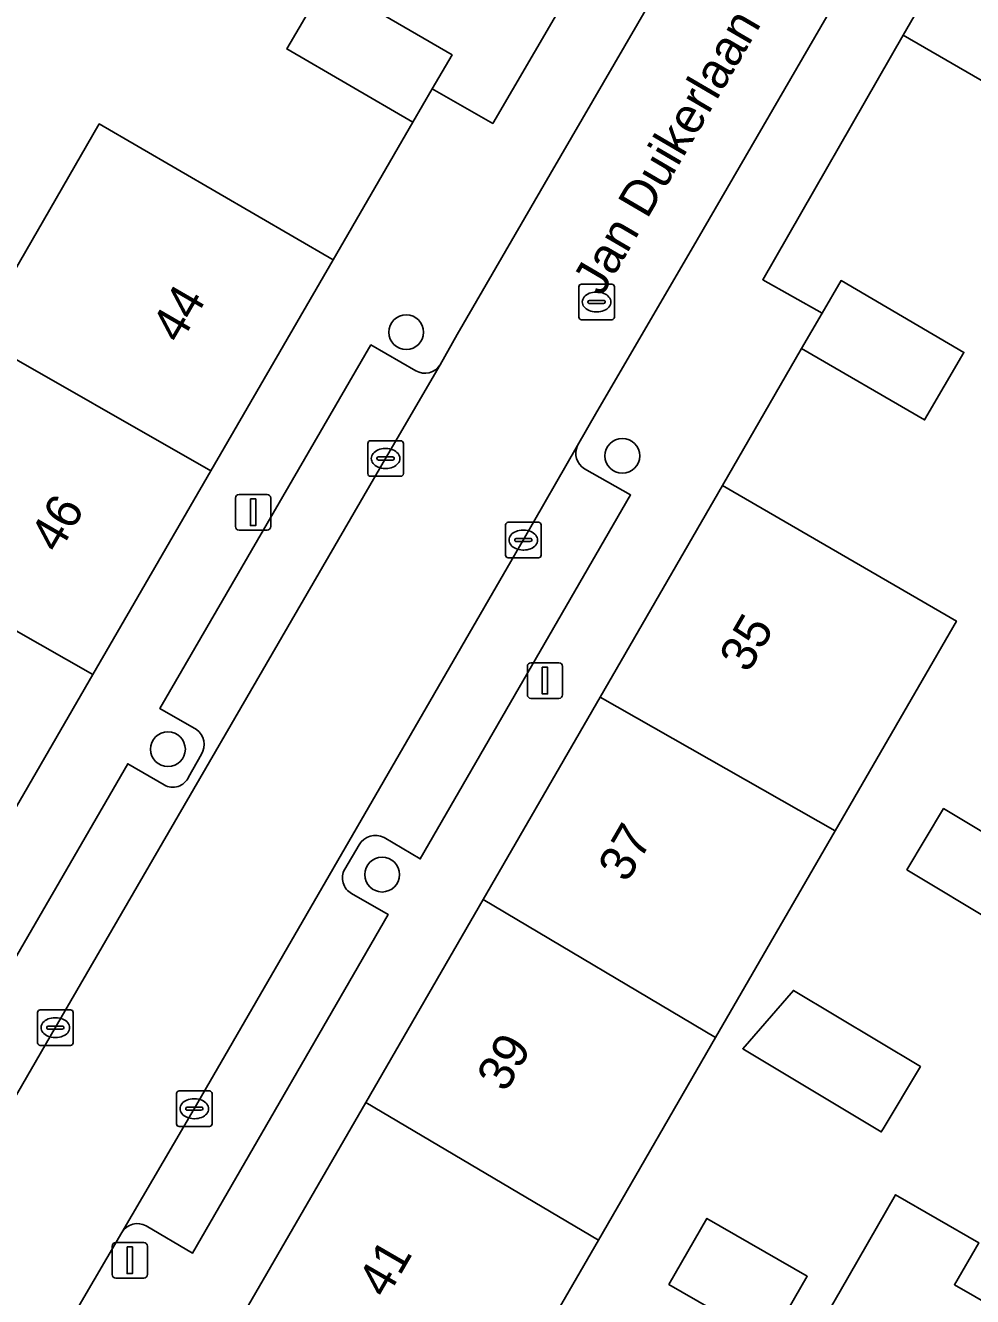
# Model space of a CAD drawing. Extents: x 160023 to 161302, y 384750 to 385707.
# Drawn here: x 160296.62 to 160323.26, y 385002.69 to 385038.44 of the extents above; entities that cross this region are included whole.
import ezdxf

# ---------------------------------------------------------------- set-up
doc = ezdxf.new("R2010")
doc.units = 0
for name, color, linetype in [('IMGEO_Boom', 7, 'Continuous'), ('IMGEO_Erf', 7, 'Continuous'), ('IMGEO_Kolk', 7, 'Continuous'), ('IMGEO_Lichtmast', 7, 'Continuous'), ('IMGEO_Muur', 7, 'Continuous'), ('IMGEO_Openbare_ruimte_label', 7, 'Continuous'), ('IMGEO_Pand', 7, 'Continuous'), ('IMGEO_Pand_nummerreeks', 7, 'Continuous'), ('IMGEO_Parkeervlak_open', 7, 'Continuous'), ('IMGEO_Rijbaan_lokaal_open', 7, 'Continuous'), ('IMGEO_Rioolput', 7, 'Continuous'), ('IMGEO_Voetpad_open', 7, 'Continuous')]:
    doc.layers.add(name, color=color, linetype=linetype)

msp = doc.modelspace()

# ---------------------------------------------------------------- linework, layer by layer
at = {"layer": 'IMGEO_Boom'}
for centre in [(160307.329, 385029.811), (160313.406, 385026.335), (160300.628, 385018.084), (160306.652, 385014.558)]:
    msp.add_circle(centre, 0.489, dxfattribs=at)
at = {"layer": 'IMGEO_Erf'}
for points in [[(160280.312, 385028.968), (160285.457, 385025.978), (160284.01, 385023.487), (160280.573, 385017.572), (160284.331, 385015.422), (160283.248, 385013.53), (160285.159, 385012.289), (160288.61, 385018.249), (160291.91, 385023.948), (160295.23, 385029.682), (160298.696, 385035.668), (160305.276, 385031.847), (160307.513, 385035.716), (160303.969, 385037.777), (160305.078, 385039.676), (160308.618, 385037.609), (160308.061, 385036.655), (160309.764, 385035.682), (160313.763, 385042.544)], [(160326.462, 385035.188), (160321.307, 385038.162), (160317.354, 385031.285), (160319.024, 385030.345), (160319.56, 385031.262), (160323.014, 385029.244), (160321.908, 385027.343), (160318.446, 385029.357), (160316.226, 385025.503), (160322.8, 385021.689), (160319.391, 385015.793), (160316.031, 385009.982), (160312.732, 385004.276), (160310.26, 385000), (160309.303, 384998.344), (160311.305, 384997.238), (160312.398, 384999.124), (160316.144, 384996.952), (160317.891, 385000), (160319.528, 385002.843), (160321.089, 385005.554), (160323.428, 385004.207), (160322.747, 385003.026), (160325.604, 385001.381)]]:
    msp.add_lwpolyline(points, dxfattribs=at)
for points in [[(160323.971, 385013.159), (160321.411, 385014.695), (160322.442, 385016.413), (160325.002, 385014.878)], [(160321.788, 385009.161), (160320.739, 385007.412), (160320.686, 385007.324), (160316.793, 385009.661), (160318.219, 385011.302)], [(160318.609, 385003.264), (160317.539, 385001.409), (160314.716, 385003.036), (160315.785, 385004.891)]]:
    msp.add_lwpolyline(points, close=True, dxfattribs=at)
at = {"layer": 'IMGEO_Kolk'}
for p, q in [((160306.247, 385025.834), (160306.247, 385026.686)), ((160306.322, 385026.76), (160307.174, 385026.76)), ((160306.735, 385026.54), (160306.76, 385026.54)), ((160307.248, 385026.686), (160307.248, 385025.834)), ((160306.506, 385026.254), (160306.506, 385026.266)), ((160306.944, 385026.217), (160306.546, 385026.217)), ((160306.549, 385026.303), (160306.947, 385026.303)), ((160306.99, 385026.266), (160306.99, 385026.254)), ((160306.758, 385025.98), (160306.733, 385025.98)), ((160307.174, 385025.76), (160306.322, 385025.76)), ((160310.122, 385023.54), (160310.122, 385024.392)), ((160310.197, 385024.466), (160311.049, 385024.466)), ((160311.123, 385024.392), (160311.123, 385023.54)), ((160310.61, 385024.246), (160310.635, 385024.246)), ((160310.381, 385023.96), (160310.381, 385023.972)), ((160310.819, 385023.923), (160310.421, 385023.923)), ((160310.424, 385024.009), (160310.822, 385024.009)), ((160310.633, 385023.686), (160310.608, 385023.686)), ((160310.865, 385023.972), (160310.865, 385023.96)), ((160311.049, 385023.466), (160310.197, 385023.466)), ((160296.961, 385009.829), (160296.961, 385010.681)), ((160297.036, 385010.755), (160297.888, 385010.755)), ((160297.449, 385010.535), (160297.474, 385010.535)), ((160297.962, 385010.681), (160297.962, 385009.829)), ((160297.22, 385010.249), (160297.22, 385010.261)), ((160297.658, 385010.212), (160297.26, 385010.212)), ((160297.263, 385010.298), (160297.661, 385010.298)), ((160297.704, 385010.261), (160297.704, 385010.249)), ((160297.888, 385009.755), (160297.036, 385009.755)), ((160297.472, 385009.975), (160297.447, 385009.975)), ((160300.868, 385007.548), (160300.868, 385008.4)), ((160300.943, 385008.474), (160301.795, 385008.474)), ((160301.869, 385008.4), (160301.869, 385007.548)), ((160301.127, 385007.968), (160301.127, 385007.98)), ((160301.17, 385008.017), (160301.568, 385008.017)), ((160301.356, 385008.254), (160301.381, 385008.254)), ((160301.611, 385007.98), (160301.611, 385007.968)), ((160301.565, 385007.931), (160301.167, 385007.931)), ((160301.379, 385007.694), (160301.354, 385007.694)), ((160301.795, 385007.474), (160300.943, 385007.474))]:
    msp.add_line(p, q, dxfattribs=at)
for points in [[(160306.247, 385025.834), (160306.247, 385026.686)], [(160306.322, 385026.76), (160307.174, 385026.76)], [(160307.248, 385026.686), (160307.248, 385025.834)], [(160307.174, 385025.76), (160306.322, 385025.76)], [(160310.122, 385023.54), (160310.122, 385024.392)], [(160310.197, 385024.466), (160311.049, 385024.466)], [(160311.123, 385024.392), (160311.123, 385023.54)], [(160311.049, 385023.466), (160310.197, 385023.466)], [(160296.961, 385009.829), (160296.961, 385010.681)], [(160297.036, 385010.755), (160297.888, 385010.755)], [(160297.962, 385010.681), (160297.962, 385009.829)], [(160297.888, 385009.755), (160297.036, 385009.755)], [(160300.868, 385007.548), (160300.868, 385008.4)], [(160300.943, 385008.474), (160301.795, 385008.474)], [(160301.869, 385008.4), (160301.869, 385007.548)], [(160301.795, 385007.474), (160300.943, 385007.474)]]:
    msp.add_lwpolyline(points, dxfattribs=at)
for centre, radius, start, end in [((160306.324, 385026.684), 0.0765, 91.552, 178.448), ((160306.324, 385026.684), 0.0765, 91.552, 178.448), ((160307.172, 385026.684), 0.0765, 1.552, 88.448), ((160307.172, 385026.684), 0.0765, 1.552, 88.448), ((160306.546, 385026.263), 0.0403, 85.8775, 175.7526), ((160306.543, 385026.253), 0.0366, 178.938, 274.7102), ((160306.947, 385026.26), 0.043, 264.8664, 352.4533), ((160306.951, 385026.265), 0.0386, 1.7309, 96.639), ((160306.324, 385025.836), 0.0765, 181.552, 268.448), ((160306.324, 385025.836), 0.0765, 181.552, 268.448), ((160307.172, 385025.836), 0.0765, 271.552, 358.448), ((160307.172, 385025.836), 0.0765, 271.552, 358.448), ((160310.199, 385024.39), 0.0765, 91.552, 178.448), ((160310.199, 385024.39), 0.0765, 91.552, 178.448), ((160311.047, 385024.39), 0.0765, 1.552, 88.448), ((160311.047, 385024.39), 0.0765, 1.552, 88.448), ((160310.421, 385023.969), 0.0403, 85.8775, 175.7526), ((160310.418, 385023.959), 0.0366, 178.938, 274.7102), ((160310.822, 385023.966), 0.043, 264.8664, 352.4533), ((160310.826, 385023.971), 0.0386, 1.7309, 96.639), ((160310.199, 385023.542), 0.0765, 181.552, 268.448), ((160310.199, 385023.542), 0.0765, 181.552, 268.448), ((160311.047, 385023.542), 0.0765, 271.552, 358.448), ((160311.047, 385023.542), 0.0765, 271.552, 358.448), ((160297.038, 385010.679), 0.0765, 91.552, 178.448), ((160297.038, 385010.679), 0.0765, 91.552, 178.448), ((160297.886, 385010.679), 0.0765, 1.552, 88.448), ((160297.886, 385010.679), 0.0765, 1.552, 88.448), ((160297.26, 385010.258), 0.0403, 85.8775, 175.7526), ((160297.257, 385010.248), 0.0366, 178.938, 274.7102), ((160297.661, 385010.255), 0.043, 264.8664, 352.4533), ((160297.665, 385010.26), 0.0386, 1.7309, 96.639), ((160297.038, 385009.831), 0.0765, 181.552, 268.448), ((160297.038, 385009.831), 0.0765, 181.552, 268.448), ((160297.886, 385009.831), 0.0765, 271.552, 358.448), ((160297.886, 385009.831), 0.0765, 271.552, 358.448), ((160300.945, 385008.398), 0.0765, 91.552, 178.448), ((160300.945, 385008.398), 0.0765, 91.552, 178.448), ((160301.793, 385008.398), 0.0765, 1.552, 88.448), ((160301.793, 385008.398), 0.0765, 1.552, 88.448), ((160301.167, 385007.977), 0.0403, 85.8775, 175.7526), ((160301.164, 385007.967), 0.0366, 178.938, 274.7102), ((160301.568, 385007.974), 0.043, 264.8664, 352.4533), ((160301.572, 385007.979), 0.0386, 1.7309, 96.639), ((160300.945, 385007.55), 0.0765, 181.552, 268.448), ((160300.945, 385007.55), 0.0765, 181.552, 268.448), ((160301.793, 385007.55), 0.0765, 271.552, 358.448), ((160301.793, 385007.55), 0.0765, 271.552, 358.448)]:
    msp.add_arc(centre, radius, start, end, dxfattribs=at)
for centre, major_axis, ratio, start_param, end_param in [((160306.734, 385026.26), (-0.387, 0.002), 0.722429, 4.712389, 7.853982), ((160306.759, 385026.26), (-0.39, 0.002), 0.717154, 1.570796, 4.712389), ((160310.609, 385023.966), (-0.387, 0.002), 0.722429, 4.712389, 7.853982), ((160310.634, 385023.966), (-0.39, 0.002), 0.717154, 1.570796, 4.712389), ((160297.448, 385010.255), (-0.387, 0.002), 0.722429, 4.712389, 7.853982), ((160297.473, 385010.255), (-0.39, 0.002), 0.717154, 1.570796, 4.712389), ((160301.355, 385007.974), (-0.387, 0.002), 0.722429, 4.712389, 7.853982), ((160301.38, 385007.974), (-0.39, 0.002), 0.717154, 1.570796, 4.712389)]:
    msp.add_ellipse(centre, major_axis=major_axis, ratio=ratio, start_param=start_param, end_param=end_param, dxfattribs=at)
at = {"layer": 'IMGEO_Lichtmast'}
for p, q in [((160302.527, 385024.348), (160302.527, 385025.148)), ((160302.527, 385025.148), (160302.527, 385024.348)), ((160302.627, 385025.248), (160303.417, 385025.248)), ((160303.417, 385025.248), (160302.627, 385025.248)), ((160303.517, 385025.148), (160303.517, 385024.348)), ((160303.517, 385024.348), (160303.517, 385025.148)), ((160303.417, 385024.248), (160302.627, 385024.248)), ((160302.627, 385024.248), (160303.417, 385024.248)), ((160310.835, 385020.515), (160311.625, 385020.515)), ((160311.625, 385020.515), (160310.835, 385020.515)), ((160310.735, 385019.615), (160310.735, 385020.415)), ((160310.735, 385020.415), (160310.735, 385019.615)), ((160311.725, 385020.415), (160311.725, 385019.615)), ((160311.725, 385019.615), (160311.725, 385020.415)), ((160311.625, 385019.515), (160310.835, 385019.515)), ((160310.835, 385019.515), (160311.625, 385019.515)), ((160299.059, 385003.312), (160299.059, 385004.112)), ((160299.059, 385004.112), (160299.059, 385003.312)), ((160299.159, 385004.212), (160299.949, 385004.212)), ((160299.949, 385004.212), (160299.159, 385004.212)), ((160300.049, 385004.112), (160300.049, 385003.312)), ((160300.049, 385003.312), (160300.049, 385004.112)), ((160299.949, 385003.212), (160299.159, 385003.212)), ((160299.159, 385003.212), (160299.949, 385003.212))]:
    msp.add_line(p, q, dxfattribs=at)
for points in [[(160302.947, 385025.123), (160303.097, 385025.123), (160303.097, 385024.373), (160302.947, 385024.373), (160302.947, 385025.123)], [(160311.155, 385020.39), (160311.305, 385020.39), (160311.305, 385019.64), (160311.155, 385019.64), (160311.155, 385020.39)], [(160299.479, 385004.087), (160299.629, 385004.087), (160299.629, 385003.337), (160299.479, 385003.337), (160299.479, 385004.087)]]:
    msp.add_lwpolyline(points, dxfattribs=at)
for centre, start, end in [((160302.627, 385025.148), 90, 180), ((160302.627, 385025.148), 90, 180), ((160303.417, 385025.148), 0, 90), ((160303.417, 385025.148), 360, 90), ((160302.627, 385024.348), 180, 270), ((160302.627, 385024.348), 180, 270), ((160303.417, 385024.348), 270, 0), ((160303.417, 385024.348), 270, 0), ((160310.835, 385020.415), 90, 180), ((160310.835, 385020.415), 90, 180), ((160311.625, 385020.415), 0, 90), ((160311.625, 385020.415), 360, 90), ((160310.835, 385019.615), 180, 270), ((160310.835, 385019.615), 180, 270), ((160311.625, 385019.615), 270, 0), ((160311.625, 385019.615), 270, 0), ((160299.159, 385004.112), 90, 180), ((160299.159, 385004.112), 90, 180), ((160299.949, 385004.112), 0, 90), ((160299.949, 385004.112), 360, 90), ((160299.159, 385003.312), 180, 270), ((160299.159, 385003.312), 180, 270), ((160299.949, 385003.312), 270, 0), ((160299.949, 385003.312), 270, 0)]:
    msp.add_arc(centre, 0.1, start, end, dxfattribs=at)
at = {"layer": 'IMGEO_Muur'}
for points in [[(160313.763, 385042.544), (160309.764, 385035.682), (160308.061, 385036.655)], [(160321.307, 385038.162), (160317.354, 385031.285), (160319.024, 385030.345)]]:
    msp.add_lwpolyline(points, dxfattribs=at)
at = {"layer": 'IMGEO_Pand'}
msp.add_lwpolyline([(160325.286, 385045.271), (160325.384, 385045.224), (160321.307, 385038.162), (160326.462, 385035.188), (160330.97, 385042.98), (160325.824, 385045.965), (160325.713, 385046.029)], dxfattribs=at)
for points in [[(160308.061, 385036.655), (160308.618, 385037.609), (160305.078, 385039.676), (160303.969, 385037.777), (160307.513, 385035.716)], [(160305.276, 385031.847), (160298.696, 385035.668), (160295.23, 385029.682), (160301.832, 385025.909)], [(160318.446, 385029.357), (160321.908, 385027.343), (160323.014, 385029.244), (160319.56, 385031.262), (160319.024, 385030.345)], [(160301.832, 385025.909), (160295.23, 385029.682), (160291.91, 385023.948), (160298.513, 385020.188)], [(160312.785, 385019.552), (160319.391, 385015.793), (160322.8, 385021.689), (160316.226, 385025.503)], [(160298.513, 385020.188), (160291.91, 385023.948), (160288.61, 385018.249), (160295.214, 385014.5)], [(160309.494, 385013.861), (160316.031, 385009.982), (160319.391, 385015.793), (160312.785, 385019.552)], [(160321.411, 385014.695), (160323.971, 385013.159), (160325.002, 385014.878), (160322.442, 385016.413)], [(160306.193, 385008.153), (160312.732, 385004.276), (160316.031, 385009.982), (160309.494, 385013.861)], [(160320.739, 385007.412), (160321.788, 385009.161), (160318.219, 385011.302), (160316.793, 385009.661), (160320.686, 385007.324)], [(160302.587, 385001.917), (160302.863, 385001.754), (160303.031, 385002.04), (160306.493, 385000), (160309.303, 384998.344), (160310.26, 385000), (160312.732, 385004.276), (160306.193, 385008.153)], [(160324.717, 384999.853), (160325.604, 385001.381), (160322.747, 385003.026), (160323.428, 385004.207), (160321.089, 385005.554), (160319.528, 385002.843), (160317.891, 385000), (160316.144, 384996.952), (160312.398, 384999.124), (160311.305, 384997.238), (160314.945, 384995.127), (160320.202, 384992.078)], [(160314.716, 385003.036), (160317.539, 385001.409), (160318.609, 385003.264), (160315.785, 385004.891)]]:
    msp.add_lwpolyline(points, close=True, dxfattribs=at)
at = {"layer": 'IMGEO_Parkeervlak_open'}
for points in [[(160307.597, 385028.726), (160306.334, 385029.454), (160300.395, 385019.233), (160301.428, 385018.643)], [(160295.452, 385006.786), (160297.459, 385010.254), (160306.745, 385026.259), (160308.283, 385028.896)], [(160312.148, 385026.623), (160310.622, 385023.967), (160301.364, 385007.975), (160299.328, 385004.495)], [(160306.705, 385015.6), (160307.721, 385014.999), (160313.638, 385025.236), (160312.343, 385025.974)], [(160300.522, 385017.082), (160299.498, 385017.674), (160293.972, 385008.139), (160295.264, 385007.412)], [(160301.568, 385017.942), (160301.206, 385017.301)], [(160305.6, 385014.709), (160306.005, 385015.396)], [(160300.018, 385004.682), (160301.316, 385003.911), (160306.824, 385013.436), (160305.793, 385014.026)]]:
    msp.add_lwpolyline(points, dxfattribs=at)
for centre, radius, start, end in [((160307.854, 385029.158), 0.502, 239.2213, 328.6152), ((160312.588, 385026.401), 0.492, 153.2464, 240.2006), ((160301.125, 385018.218), 0.522, 328.0441, 54.5443), ((160300.767, 385017.496), 0.481, 239.4217, 336.0859), ((160306.463, 385015.126), 0.532, 62.9659, 149.5293), ((160306.034, 385014.463), 0.499, 150.4624, 241.0958), ((160299.771, 385004.228), 0.517, 61.3842, 148.9432)]:
    msp.add_arc(centre, radius, start, end, dxfattribs=at)
at = {"layer": 'IMGEO_Rijbaan_lokaal_open'}
for points in [[(160352.099, 385104.5), (160351.183, 385102.92), (160342.043, 385087.129), (160339.387, 385082.576), (160338.894, 385081.699), (160336.41, 385077.395), (160333.739, 385072.8), (160315.942, 385042.109), (160311.381, 385034.254), (160308.757, 385029.746), (160308.283, 385028.896), (160306.745, 385026.259), (160297.459, 385010.254), (160295.452, 385006.786), (160294.418, 385005.017)], [(160298.133, 385002.441), (160299.328, 385004.495), (160301.364, 385007.975), (160310.622, 385023.967), (160312.148, 385026.623), (160312.692, 385027.574), (160315.342, 385032.116), (160319.833, 385039.862), (160338.122, 385071.424)]]:
    msp.add_lwpolyline(points, dxfattribs=at)
at = {"layer": 'IMGEO_Rioolput'}
for p, q in [((160312.181, 385030.236), (160312.181, 385031.088)), ((160312.256, 385031.162), (160313.108, 385031.162)), ((160312.669, 385030.942), (160312.694, 385030.942)), ((160313.182, 385031.088), (160313.182, 385030.236)), ((160312.44, 385030.656), (160312.44, 385030.668)), ((160312.878, 385030.619), (160312.48, 385030.619)), ((160312.483, 385030.705), (160312.881, 385030.705)), ((160312.924, 385030.668), (160312.924, 385030.656)), ((160313.108, 385030.162), (160312.256, 385030.162)), ((160312.692, 385030.382), (160312.667, 385030.382))]:
    msp.add_line(p, q, dxfattribs=at)
for points in [[(160312.181, 385030.236), (160312.181, 385031.088)], [(160312.256, 385031.162), (160313.108, 385031.162)], [(160313.182, 385031.088), (160313.182, 385030.236)], [(160313.108, 385030.162), (160312.256, 385030.162)]]:
    msp.add_lwpolyline(points, dxfattribs=at)
for centre, radius, start, end in [((160312.258, 385031.086), 0.0765, 91.552, 178.448), ((160312.258, 385031.086), 0.0765, 91.552, 178.448), ((160313.106, 385031.086), 0.0765, 1.552, 88.448), ((160313.106, 385031.086), 0.0765, 1.552, 88.448), ((160312.48, 385030.665), 0.0403, 85.8775, 175.7526), ((160312.477, 385030.655), 0.0366, 178.938, 274.7102), ((160312.881, 385030.662), 0.043, 264.8664, 352.4533), ((160312.885, 385030.667), 0.0386, 1.7309, 96.639), ((160312.258, 385030.238), 0.0765, 181.552, 268.448), ((160312.258, 385030.238), 0.0765, 181.552, 268.448), ((160313.106, 385030.238), 0.0765, 271.552, 358.448), ((160313.106, 385030.238), 0.0765, 271.552, 358.448)]:
    msp.add_arc(centre, radius, start, end, dxfattribs=at)
for centre, major_axis, ratio, start_param, end_param in [((160312.668, 385030.662), (-0.387, 0.002), 0.722429, 4.712389, 7.853982), ((160312.693, 385030.662), (-0.39, 0.002), 0.717154, 1.570796, 4.712389)]:
    msp.add_ellipse(centre, major_axis=major_axis, ratio=ratio, start_param=start_param, end_param=end_param, dxfattribs=at)
at = {"layer": 'IMGEO_Voetpad_open'}
for points in [[(160343.285, 385080.295), (160342.782, 385079.444), (160340.106, 385074.885), (160338.122, 385071.424), (160319.833, 385039.862), (160315.342, 385032.116), (160312.692, 385027.574), (160312.148, 385026.623)], [(160308.283, 385028.896), (160308.757, 385029.746), (160311.381, 385034.254), (160315.942, 385042.109), (160333.739, 385072.8)], [(160317.939, 385049.512), (160317.844, 385049.573), (160313.763, 385042.544), (160309.764, 385035.682), (160308.061, 385036.655), (160307.513, 385035.716), (160305.276, 385031.847), (160301.832, 385025.909), (160298.513, 385020.188), (160295.214, 385014.5), (160291.605, 385008.277), (160290.982, 385007.784), (160288.671, 385003.86)], [(160300.306, 384997.12), (160301.947, 385000), (160302.566, 385001.087), (160302.587, 385001.917), (160306.193, 385008.153), (160309.494, 385013.861), (160312.785, 385019.552), (160316.226, 385025.503), (160318.446, 385029.357), (160319.024, 385030.345), (160317.354, 385031.285), (160321.307, 385038.162), (160325.384, 385045.224), (160325.286, 385045.271)], [(160301.428, 385018.643), (160300.395, 385019.233), (160306.334, 385029.454), (160307.597, 385028.726)], [(160312.343, 385025.974), (160313.638, 385025.236), (160307.721, 385014.999), (160306.705, 385015.6)], [(160295.264, 385007.412), (160293.972, 385008.139), (160299.498, 385017.674), (160300.522, 385017.082)], [(160301.206, 385017.301), (160301.568, 385017.942)], [(160306.005, 385015.396), (160305.6, 385014.709)], [(160305.793, 385014.026), (160306.824, 385013.436), (160301.316, 385003.911), (160300.018, 385004.682)], [(160299.328, 385004.495), (160298.133, 385002.441)]]:
    msp.add_lwpolyline(points, dxfattribs=at)
for centre, radius, start, end in [((160307.854, 385029.158), 0.502, 239.2213, 328.6152), ((160312.588, 385026.401), 0.492, 153.2464, 240.2006), ((160301.125, 385018.218), 0.522, 328.0441, 54.5443), ((160300.767, 385017.496), 0.481, 239.4217, 336.0859), ((160306.463, 385015.126), 0.532, 62.9659, 149.5293), ((160306.034, 385014.463), 0.499, 150.4624, 241.0958), ((160299.771, 385004.228), 0.517, 61.3842, 148.9432)]:
    msp.add_arc(centre, radius, start, end, dxfattribs=at)

# ---------------------------------------------------------------- texts
at = {"layer": 'IMGEO_Openbare_ruimte_label'}
msp.add_text('Jan Duikerlaan', height=1, rotation=59.6652, dxfattribs=at).set_placement((160312.825, 385030.79))
at = {"layer": 'IMGEO_Pand_nummerreeks'}
for s, rotation, p in [('44', 59.8855, (160300.973, 385029.451)), ('46', 59.8855, (160297.555, 385023.558)), ('35', 59.9606, (160316.947, 385020.198)), ('37', 59.9606, (160313.537, 385014.302)), ('39', 59.9606, (160310.127, 385008.405)), ('41', 59.9606, (160306.774, 385002.606))]:
    msp.add_text(s, height=1, rotation=rotation, dxfattribs=at).set_placement(p)

doc.saveas('drawing.dxf')
